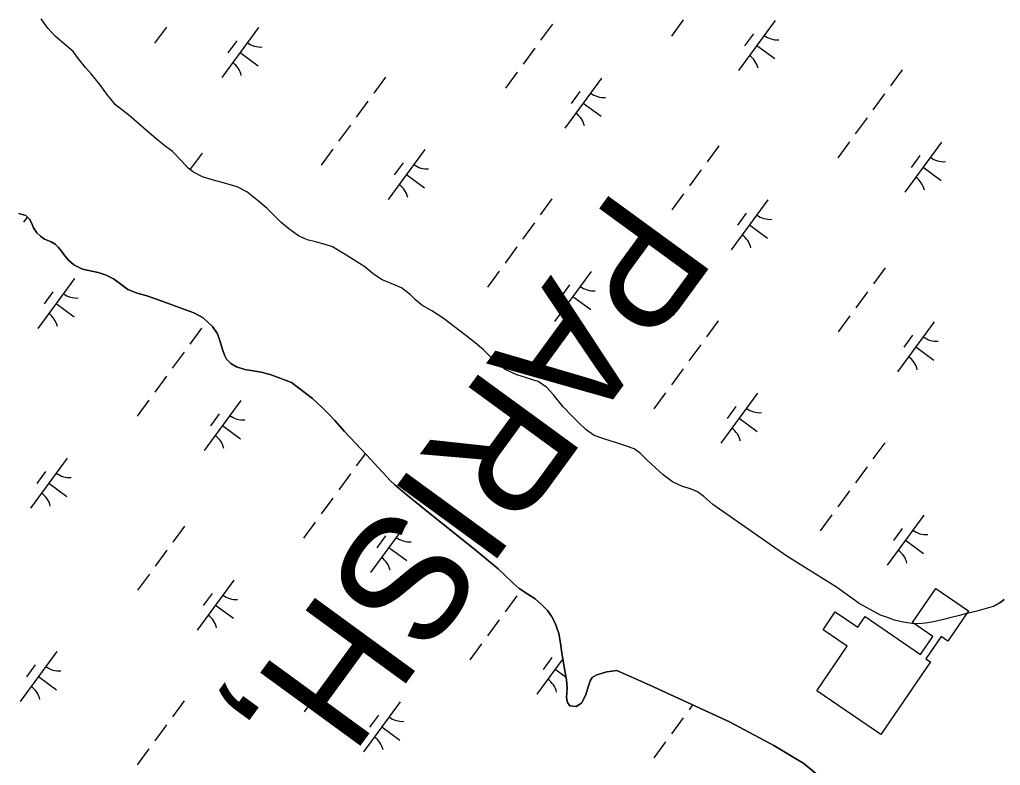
# Model space of a CAD drawing. Extents: x 3905714 to 3926767, y 183354 to 205755.
# Drawn here: x 3911991 to 3912781, y 191093 to 191695 of the extents above; entities that cross this region are included whole.
import ezdxf

# ---------------------------------------------------------------- set-up
doc = ezdxf.new("R2010")
doc.units = 0
for name, color, linetype in [('V-CHAN-DOCK', 7, 'Continuous'), ('V-TOPO-GNAM-IDEN', 7, 'Continuous'), ('V-TOPO-SHOR', 7, 'Continuous'), ('V-WETL-SWMP', 7, 'Continuous')]:
    doc.layers.add(name, color=color, linetype=linetype)

msp = doc.modelspace()

# ---------------------------------------------------------------- linework, layer by layer
at = {"layer": 'V-CHAN-DOCK'}
msp.add_lwpolyline([(3912755.68, 191217.99), (3912739.14, 191193.76), (3912733.73, 191197.45), (3912721.4, 191179.36), (3912725.09, 191176.84), (3912685.13, 191118.26), (3912633.36, 191153.57), (3912657.93, 191189.58), (3912638.43, 191202.89), (3912648.22, 191217.25), (3912666.42, 191204.83), (3912672.29, 191213.43), (3912717.12, 191182.85), (3912727.02, 191197.36), (3912710.46, 191208.65), (3912729.28, 191236.23), (3912755.68, 191217.99)], dxfattribs=at)
at = {"layer": 'V-TOPO-SHOR'}
for points in [[(3912775.7, 191221.52), (3912762.37, 191217.8), (3912754.46, 191215.94), (3912748.39, 191214.22), (3912740.74, 191212.36), (3912734.41, 191210.76), (3912727.41, 191209.17), (3912720.95, 191208.1), (3912715.67, 191207.57), (3912709.87, 191207.82), (3912703.13, 191209), (3912696.14, 191210.7), (3912690.33, 191212.67), (3912684.65, 191214.64), (3912667.61, 191224.12), (3912649.38, 191237.29), (3912609.09, 191262.17), (3912549.64, 191303.91), (3912542.37, 191310.23), (3912537.21, 191314.05), (3912531.54, 191316.42), (3912525.2, 191318.38), (3912516.88, 191322.07), (3912509.61, 191327.86), (3912503.27, 191333.39), (3912496.27, 191339.98), (3912491.11, 191345.12), (3912485.96, 191348.68), (3912479.09, 191351.3), (3912472.62, 191353.4), (3912461.66, 191356.82), (3912453.74, 191359.58), (3912447.27, 191364.19), (3912441.19, 191370.12), (3912435.9, 191375.39), (3912428.89, 191382.63), (3912420.96, 191392.26), (3912415.8, 191398.19), (3912408.67, 191403.06), (3912403.39, 191404.76), (3912398.5, 191406.21), (3912391.37, 191408.57), (3912382, 191412.78), (3912375.26, 191418.18), (3912370.5, 191422.79), (3912364.69, 191428.72), (3912357.95, 191434.25), (3912350.41, 191440.18), (3912332.05, 191454.27), (3912322.8, 191459.93), (3912314.74, 191464.67), (3912309.72, 191468.89), (3912305.62, 191472.97), (3912298.49, 191478.63), (3912290.04, 191482.05), (3912282.38, 191485.21), (3912275.51, 191489.81), (3912268.9, 191495.48), (3912253.05, 191505.48), (3912242.75, 191511.67), (3912236.81, 191513.51), (3912229.02, 191515.61), (3912222.42, 191517.45), (3912215.28, 191520.6), (3912207.62, 191526.13), (3912201.54, 191531.4), (3912194.14, 191538.65), (3912190.04, 191542.47), (3912183.17, 191548.52), (3912173.66, 191555.9), (3912165.87, 191559.98), (3912153.98, 191563.52), (3912145.67, 191565.76), (3912138.01, 191568.25), (3912130.61, 191571.8), (3912126.52, 191575.23), (3912120.96, 191581.16), (3912113.69, 191588.54), (3912106.43, 191594.07), (3912098.63, 191600.52), (3912078.68, 191617.78), (3912067.84, 191626.21), (3912060.97, 191634.91), (3912055.28, 191642.55), (3912048.27, 191651.12), (3912043.65, 191656.26), (3912038.09, 191663.24), (3912033.73, 191669.31), (3912028.31, 191673.79), (3912024.74, 191676.68), (3912019.32, 191681.69), (3912013.37, 191688.15), (3912007.95, 191695.53)], [(3912641.97, 191079.18), (3912622.95, 191094.98), (3912598.77, 191109.46), (3912562.85, 191128.54), (3912498.79, 191158.13), (3912472.12, 191170.1), (3912464.07, 191168.9), (3912458.79, 191167.31), (3912455.89, 191166.38), (3912452.33, 191164.39), (3912450.62, 191161.62), (3912449.04, 191156.87), (3912447.08, 191150.27), (3912443.52, 191143.66), (3912439.44, 191140.88), (3912434.29, 191141.53), (3912432.31, 191144.17), (3912431.64, 191148.13), (3912432.02, 191155.78), (3912431.62, 191162.38), (3912429.75, 191172.94), (3912427.75, 191184.02), (3912426.69, 191192.07), (3912425.22, 191199.72), (3912422.31, 191208.03), (3912419.4, 191213.83), (3912416.09, 191218.45), (3912411.33, 191223.19), (3912406.18, 191227.67), (3912400.23, 191231.49), (3912393.49, 191236.09), (3912388.47, 191240.31), (3912381.86, 191246.76), (3912376.31, 191251.9), (3912359.27, 191266.13), (3912317.38, 191299.84), (3912302.98, 191311.3), (3912295.05, 191318.02), (3912292.8, 191319.86), (3912289.63, 191323.03), (3912286.46, 191326.45), (3912282.89, 191330.28), (3912270.33, 191343.98), (3912252.62, 191362.83), (3912244.68, 191371.65), (3912239.66, 191376.92), (3912234.38, 191382.2), (3912226.71, 191389.31), (3912209.8, 191402.35), (3912192.63, 191408.65), (3912185.37, 191410.49), (3912178.9, 191411.54), (3912172.17, 191412.71), (3912165.44, 191414.95), (3912160.81, 191417.71), (3912157.24, 191421), (3912155.79, 191424.43), (3912154.2, 191428.78), (3912152.07, 191436.17), (3912150.22, 191441.58), (3912145.98, 191447.38), (3912138.45, 191454.49), (3912130.92, 191458.31), (3912122.21, 191461.6), (3912109.67, 191466.33), (3912100.16, 191469.74), (3912093.16, 191472.11), (3912085.24, 191474.34), (3912077.84, 191477.23), (3912071.1, 191482.36), (3912066.22, 191485.79), (3912060.27, 191488.82), (3912053.8, 191491.05), (3912048.66, 191492.1), (3912041.26, 191493.67), (3912034.13, 191497.22), (3912030.03, 191501.04), (3912026.99, 191504.34), (3912024.21, 191508.16), (3912021.57, 191511.45), (3912019.19, 191513.82), (3912016.02, 191515.67), (3912010.61, 191517.9), (3912007.31, 191520.27), (3912004.53, 191523.04), (3912001.62, 191526.99), (3912000.56, 191529.63), (3911998.71, 191533.59), (3911995.4, 191537.01), (3911989.99, 191538.59)], [(3912775.7, 191221.52), (3912780.84, 191224.56), (3912784.53, 191227.34)]]:
    msp.add_lwpolyline(points, dxfattribs=at)
at = {"layer": 'V-WETL-SWMP'}
for p, q in [((3912013.37, 191688.15), (3912007.95, 191695.53)), ((3912420.12, 191691.33), (3912410.67, 191678.42)), ((3912525.54, 191694.62), (3912516.08, 191681.71)), ((3912599.72, 191694.29), (3912570.17, 191653.96)), ((3912019.32, 191681.69), (3912013.37, 191688.15)), ((3912024.74, 191676.68), (3912019.32, 191681.69)), ((3912108.86, 191688.79), (3912099.41, 191675.89)), ((3912183.05, 191688.46), (3912153.5, 191648.13)), ((3912582.27, 191683.52), (3912575.17, 191673.84)), ((3912028.31, 191673.78), (3912024.74, 191676.68)), ((3912033.73, 191669.31), (3912028.31, 191673.78)), ((3912165.59, 191677.7), (3912158.5, 191668.02)), ((3912584.94, 191674.12), (3912599.46, 191663.49)), ((3912038.09, 191663.24), (3912033.73, 191669.31)), ((3912168.27, 191668.3), (3912182.79, 191657.66)), ((3912405.94, 191671.97), (3912396.48, 191659.06)), ((3912043.64, 191656.26), (3912038.09, 191663.24)), ((3912048.27, 191651.12), (3912043.64, 191656.26)), ((3912055.28, 191642.55), (3912048.27, 191651.12)), ((3912391.76, 191652.61), (3912382.3, 191639.7)), ((3912702.27, 191654.39), (3912692.81, 191641.49)), ((3912060.97, 191634.9), (3912055.28, 191642.55)), ((3912285.59, 191648.57), (3912276.14, 191635.66)), ((3912459.76, 191647.77), (3912430.21, 191607.44)), ((3912067.84, 191626.21), (3912060.97, 191634.9)), ((3912442.31, 191637.01), (3912435.22, 191627.33)), ((3912688.08, 191635.03), (3912678.63, 191622.13)), ((3912078.68, 191617.78), (3912067.84, 191626.21)), ((3912271.41, 191629.21), (3912261.95, 191616.3)), ((3912444.99, 191627.61), (3912459.51, 191616.97)), ((3912098.63, 191600.52), (3912078.68, 191617.78)), ((3912673.9, 191615.67), (3912664.44, 191602.77)), ((3912257.23, 191609.85), (3912247.77, 191596.94)), ((3912106.43, 191594.07), (3912098.63, 191600.52)), ((3912659.71, 191596.31), (3912650.26, 191583.41)), ((3912733.9, 191595.98), (3912704.35, 191555.65)), ((3912113.69, 191588.54), (3912106.43, 191594.07)), ((3912120.96, 191581.16), (3912113.69, 191588.54)), ((3912137.63, 191587.2), (3912128.17, 191574.29)), ((3912243.04, 191590.49), (3912233.59, 191577.58)), ((3912317.23, 191590.16), (3912287.67, 191549.83)), ((3912554.3, 191593.02), (3912544.85, 191580.11)), ((3912126.52, 191575.23), (3912120.96, 191581.16)), ((3912299.77, 191579.39), (3912292.68, 191569.71)), ((3912716.45, 191585.22), (3912709.35, 191575.54)), ((3912130.61, 191571.8), (3912126.52, 191575.23)), ((3912138.01, 191568.25), (3912130.61, 191571.8)), ((3912540.12, 191573.66), (3912530.66, 191560.75)), ((3912719.12, 191575.82), (3912733.64, 191565.18)), ((3912145.67, 191565.76), (3912138.01, 191568.25)), ((3912153.98, 191563.52), (3912145.67, 191565.76)), ((3912165.87, 191559.98), (3912153.98, 191563.52)), ((3912302.45, 191569.99), (3912316.97, 191559.35)), ((3912173.66, 191555.9), (3912165.87, 191559.98)), ((3912183.17, 191548.53), (3912173.66, 191555.9)), ((3912190.04, 191542.47), (3912183.17, 191548.53)), ((3912419.77, 191550.26), (3912410.32, 191537.35)), ((3912525.93, 191554.3), (3912516.48, 191541.39)), ((3912593.94, 191549.47), (3912564.39, 191509.14)), ((3912194.14, 191538.65), (3912190.04, 191542.47)), ((3911989.99, 191538.59), (3911995.4, 191537.01)), ((3911996.69, 191535.68), (3911993.64, 191531.53)), ((3911995.4, 191537.01), (3911998.71, 191533.59)), ((3911998.71, 191533.59), (3912000.56, 191529.63)), ((3912201.54, 191531.4), (3912194.14, 191538.65)), ((3912207.62, 191526.13), (3912201.54, 191531.4)), ((3912576.49, 191538.7), (3912569.4, 191529.02)), ((3912000.56, 191529.63), (3912001.62, 191526.99)), ((3912001.62, 191526.99), (3912004.53, 191523.04)), ((3912215.28, 191520.6), (3912207.62, 191526.13)), ((3912405.59, 191530.9), (3912396.13, 191517.99)), ((3912579.17, 191529.3), (3912593.69, 191518.66)), ((3912004.53, 191523.04), (3912007.31, 191520.27)), ((3912007.31, 191520.27), (3912010.61, 191517.9)), ((3912010.61, 191517.9), (3912016.02, 191515.67)), ((3912016.02, 191515.67), (3912019.19, 191513.82)), ((3912222.42, 191517.44), (3912215.28, 191520.6)), ((3912229.02, 191515.61), (3912222.42, 191517.44)), ((3912236.81, 191513.51), (3912229.02, 191515.61)), ((3912019.19, 191513.82), (3912021.57, 191511.45)), ((3912021.57, 191511.45), (3912024.22, 191508.16)), ((3912024.22, 191508.16), (3912026.99, 191504.33)), ((3912242.75, 191511.67), (3912236.81, 191513.51)), ((3912253.05, 191505.48), (3912242.75, 191511.67)), ((3912391.4, 191511.54), (3912381.95, 191498.63)), ((3912026.99, 191504.33), (3912030.03, 191501.04)), ((3912030.03, 191501.04), (3912034.13, 191497.22)), ((3912268.9, 191495.48), (3912253.05, 191505.48)), ((3912034.13, 191497.22), (3912041.26, 191493.67)), ((3912041.26, 191493.67), (3912048.66, 191492.1)), ((3912048.66, 191492.1), (3912053.8, 191491.05)), ((3912275.51, 191489.81), (3912268.9, 191495.48)), ((3912377.22, 191492.18), (3912367.76, 191479.27)), ((3912451.4, 191491.85), (3912421.85, 191451.52)), ((3912688.48, 191494.71), (3912679.03, 191481.81)), ((3912034.73, 191486.03), (3912005.18, 191445.69)), ((3912053.8, 191491.05), (3912060.27, 191488.82)), ((3912060.27, 191488.82), (3912066.22, 191485.79)), ((3912066.22, 191485.79), (3912071.1, 191482.36)), ((3912282.38, 191485.21), (3912275.51, 191489.81)), ((3912290.04, 191482.05), (3912282.38, 191485.21)), ((3912071.1, 191482.36), (3912077.84, 191477.23)), ((3912077.84, 191477.23), (3912085.24, 191474.34)), ((3912298.49, 191478.63), (3912290.04, 191482.05)), ((3912305.62, 191472.97), (3912298.49, 191478.63)), ((3912433.95, 191481.09), (3912426.86, 191471.41)), ((3912017.28, 191475.26), (3912010.19, 191465.58)), ((3912085.24, 191474.34), (3912093.16, 191472.11)), ((3912093.16, 191472.11), (3912100.16, 191469.74)), ((3912100.16, 191469.74), (3912109.67, 191466.33)), ((3912309.72, 191468.89), (3912305.62, 191472.97)), ((3912314.74, 191464.67), (3912309.72, 191468.89)), ((3912436.63, 191471.69), (3912451.15, 191461.05)), ((3912674.3, 191475.35), (3912664.84, 191462.45)), ((3912019.96, 191465.86), (3912034.48, 191455.22)), ((3912109.67, 191466.33), (3912122.21, 191461.6)), ((3912122.21, 191461.6), (3912130.92, 191458.31)), ((3912322.8, 191459.93), (3912314.74, 191464.67)), ((3912332.05, 191454.27), (3912322.8, 191459.93)), ((3912130.92, 191458.31), (3912138.45, 191454.49)), ((3912138.45, 191454.49), (3912145.99, 191447.38)), ((3912350.41, 191440.18), (3912332.05, 191454.27)), ((3912660.11, 191455.99), (3912650.66, 191443.09)), ((3912137.28, 191446.13), (3912127.82, 191433.22)), ((3912145.99, 191447.38), (3912150.22, 191441.58)), ((3912553.95, 191451.96), (3912544.5, 191439.05)), ((3912728.12, 191451.16), (3912698.57, 191410.83)), ((3912150.22, 191441.58), (3912152.07, 191436.17)), ((3912152.07, 191436.17), (3912154.2, 191428.78)), ((3912357.95, 191434.25), (3912350.41, 191440.18)), ((3912710.67, 191440.4), (3912703.58, 191430.72)), ((3912154.2, 191428.78), (3912155.79, 191424.43)), ((3912364.69, 191428.72), (3912357.95, 191434.25)), ((3912370.5, 191422.79), (3912364.69, 191428.72)), ((3912539.77, 191432.6), (3912530.31, 191419.69)), ((3912713.35, 191431), (3912727.87, 191420.36)), ((3912123.1, 191426.77), (3912113.64, 191413.86)), ((3912155.79, 191424.43), (3912157.24, 191421)), ((3912157.24, 191421), (3912160.81, 191417.71)), ((3912375.26, 191418.18), (3912370.5, 191422.79)), ((3912160.81, 191417.71), (3912165.44, 191414.95)), ((3912165.44, 191414.95), (3912172.17, 191412.71)), ((3912172.17, 191412.71), (3912178.9, 191411.54)), ((3912382, 191412.78), (3912375.26, 191418.18)), ((3912391.37, 191408.57), (3912382, 191412.78)), ((3912525.58, 191413.24), (3912516.13, 191400.33)), ((3912108.91, 191407.41), (3912099.46, 191394.5)), ((3912178.9, 191411.54), (3912185.37, 191410.49)), ((3912185.37, 191410.49), (3912192.63, 191408.65)), ((3912192.63, 191408.65), (3912209.8, 191402.35)), ((3912398.5, 191406.21), (3912391.37, 191408.57)), ((3912403.39, 191404.76), (3912398.5, 191406.21)), ((3912408.67, 191403.06), (3912403.39, 191404.76)), ((3912209.8, 191402.35), (3912226.71, 191389.31)), ((3912415.8, 191398.18), (3912408.67, 191403.06)), ((3912420.96, 191392.25), (3912415.8, 191398.18)), ((3912226.71, 191389.31), (3912234.38, 191382.19)), ((3912428.89, 191382.63), (3912420.96, 191392.25)), ((3912511.4, 191393.88), (3912501.94, 191380.97)), ((3912585.58, 191393.55), (3912556.03, 191353.21)), ((3912094.73, 191388.05), (3912085.27, 191375.14)), ((3912168.91, 191387.72), (3912139.36, 191347.39)), ((3912234.38, 191382.19), (3912239.66, 191376.92)), ((3912435.9, 191375.39), (3912428.89, 191382.63)), ((3912568.13, 191382.78), (3912561.04, 191373.1)), ((3912151.46, 191376.96), (3912144.37, 191367.28)), ((3912239.66, 191376.92), (3912244.69, 191371.65)), ((3912441.19, 191370.11), (3912435.9, 191375.39)), ((3912570.81, 191373.38), (3912585.33, 191362.74)), ((3912154.14, 191367.56), (3912168.66, 191356.92)), ((3912244.69, 191371.65), (3912252.62, 191362.82)), ((3912447.27, 191364.19), (3912441.19, 191370.11)), ((3912252.62, 191362.82), (3912270.33, 191343.98)), ((3912453.74, 191359.58), (3912447.27, 191364.19)), ((3912461.66, 191356.82), (3912453.74, 191359.58)), ((3912472.62, 191353.4), (3912461.66, 191356.82)), ((3912479.09, 191351.3), (3912472.62, 191353.4)), ((3912485.96, 191348.68), (3912479.09, 191351.3)), ((3912688.13, 191353.65), (3912678.68, 191340.74)), ((3912269.38, 191344.99), (3912262, 191334.92)), ((3912270.33, 191343.98), (3912282.89, 191330.27)), ((3912491.11, 191345.12), (3912485.96, 191348.68)), ((3912496.26, 191339.98), (3912491.11, 191345.12)), ((3912028.96, 191341.21), (3911999.41, 191300.87)), ((3912503.27, 191333.39), (3912496.26, 191339.98)), ((3912509.61, 191327.86), (3912503.27, 191333.39)), ((3912673.95, 191334.29), (3912664.49, 191321.38)), ((3912011.5, 191330.44), (3912004.41, 191320.76)), ((3912257.27, 191328.46), (3912247.82, 191315.56)), ((3912282.89, 191330.27), (3912286.46, 191326.45)), ((3912286.46, 191326.45), (3912289.63, 191323.03)), ((3912516.88, 191322.07), (3912509.61, 191327.86)), ((3912014.18, 191321.04), (3912028.7, 191310.4)), ((3912289.63, 191323.03), (3912292.8, 191319.86)), ((3912292.8, 191319.86), (3912295.05, 191318.02)), ((3912295.05, 191318.02), (3912302.98, 191311.3)), ((3912525.2, 191318.38), (3912516.88, 191322.07)), ((3912531.54, 191316.42), (3912525.2, 191318.38)), ((3912302.98, 191311.3), (3912317.38, 191299.84)), ((3912537.21, 191314.05), (3912531.54, 191316.42)), ((3912542.37, 191310.23), (3912537.21, 191314.05)), ((3912549.64, 191303.91), (3912542.37, 191310.23)), ((3912659.76, 191314.93), (3912650.31, 191302.02)), ((3912243.09, 191309.1), (3912233.63, 191296.2)), ((3912609.09, 191262.17), (3912549.64, 191303.91)), ((3912317.38, 191299.84), (3912359.27, 191266.13)), ((3912645.58, 191295.57), (3912636.12, 191282.66)), ((3912719.76, 191295.24), (3912690.21, 191254.91)), ((3912123.49, 191286.45), (3912114.04, 191273.55)), ((3912228.91, 191289.74), (3912219.45, 191276.84)), ((3912303.09, 191289.42), (3912273.54, 191249.08)), ((3912285.64, 191278.65), (3912278.55, 191268.97)), ((3912702.31, 191284.47), (3912695.22, 191274.79)), ((3912704.99, 191275.07), (3912719.51, 191264.44)), ((3912109.31, 191267.09), (3912099.85, 191254.19)), ((3912288.31, 191269.25), (3912302.83, 191258.61)), ((3912359.27, 191266.13), (3912376.31, 191251.9)), ((3912649.38, 191237.29), (3912609.09, 191262.17)), ((3912095.13, 191247.73), (3912085.67, 191234.83)), ((3912376.31, 191251.9), (3912381.86, 191246.76)), ((3912381.86, 191246.76), (3912388.47, 191240.31)), ((3912163.14, 191242.9), (3912133.59, 191202.57)), ((3912388.47, 191240.31), (3912393.49, 191236.09)), ((3912145.68, 191232.13), (3912138.59, 191222.45)), ((3912393.49, 191236.09), (3912400.23, 191231.48)), ((3912400.23, 191231.48), (3912406.18, 191227.67)), ((3912667.61, 191224.12), (3912649.38, 191237.29)), ((3912148.36, 191222.73), (3912162.88, 191212.1)), ((3912391.45, 191230.16), (3912382, 191217.25)), ((3912406.18, 191227.67), (3912411.33, 191223.19)), ((3912411.33, 191223.19), (3912416.09, 191218.44)), ((3912684.65, 191214.64), (3912667.61, 191224.12)), ((3912780.84, 191224.56), (3912775.7, 191221.52)), ((3912784.53, 191227.34), (3912780.84, 191224.56)), ((3912416.09, 191218.44), (3912419.4, 191213.83)), ((3912754.46, 191215.94), (3912748.39, 191214.22)), ((3912762.37, 191217.8), (3912754.46, 191215.94)), ((3912775.7, 191221.52), (3912762.37, 191217.8)), ((3912377.27, 191210.8), (3912367.81, 191197.89)), ((3912419.4, 191213.83), (3912422.31, 191208.03)), ((3912422.31, 191208.03), (3912425.22, 191199.72)), ((3912690.33, 191212.67), (3912684.65, 191214.64)), ((3912696.14, 191210.7), (3912690.33, 191212.67)), ((3912703.13, 191209), (3912696.14, 191210.7)), ((3912709.87, 191207.82), (3912703.13, 191209)), ((3912715.67, 191207.57), (3912709.87, 191207.82)), ((3912720.95, 191208.1), (3912715.67, 191207.57)), ((3912727.41, 191209.17), (3912720.95, 191208.1)), ((3912734.41, 191210.76), (3912727.41, 191209.17)), ((3912740.74, 191212.36), (3912734.41, 191210.76)), ((3912748.39, 191214.22), (3912740.74, 191212.36)), ((3912425.22, 191199.72), (3912426.69, 191192.07)), ((3912363.09, 191191.44), (3912353.63, 191178.53)), ((3912426.69, 191192.07), (3912427.76, 191184.02)), ((3912020.6, 191185.29), (3911991.05, 191144.95)), ((3912257.67, 191188.15), (3912248.22, 191175.24)), ((3912427.76, 191184.02), (3912429.75, 191172.94)), ((3912428.61, 191179.29), (3912407.72, 191150.78)), ((3912419.82, 191180.34), (3912412.72, 191170.66)), ((3912003.14, 191174.52), (3911996.05, 191164.84)), ((3912243.49, 191168.79), (3912234.03, 191155.88)), ((3912422.49, 191170.94), (3912431.24, 191164.54)), ((3912429.75, 191172.94), (3912431.62, 191162.38)), ((3912455.89, 191166.38), (3912458.79, 191167.31)), ((3912458.79, 191167.31), (3912464.07, 191168.9)), ((3912464.07, 191168.9), (3912472.12, 191170.1)), ((3912472.12, 191170.1), (3912498.79, 191158.13)), ((3912005.82, 191165.12), (3912020.34, 191154.48)), ((3912431.62, 191162.38), (3912432.02, 191155.78)), ((3912449.04, 191156.87), (3912450.62, 191161.62)), ((3912450.62, 191161.62), (3912452.33, 191164.39)), ((3912452.33, 191164.39), (3912455.89, 191166.38)), ((3912432.02, 191155.78), (3912431.64, 191148.13)), ((3912447.08, 191150.27), (3912449.04, 191156.87)), ((3912498.79, 191158.13), (3912562.85, 191128.54)), ((3912123.14, 191145.39), (3912113.69, 191132.48)), ((3912229.31, 191149.43), (3912219.85, 191136.52)), ((3912297.31, 191144.59), (3912267.76, 191104.26)), ((3912431.64, 191148.13), (3912432.31, 191144.17)), ((3912432.31, 191144.17), (3912434.29, 191141.53)), ((3912439.44, 191140.88), (3912443.52, 191143.66)), ((3912443.52, 191143.66), (3912447.08, 191150.27)), ((3912434.29, 191141.53), (3912439.44, 191140.88)), ((3912533.23, 191142.22), (3912530.36, 191138.31)), ((3912279.86, 191133.83), (3912272.77, 191124.15)), ((3912525.63, 191131.85), (3912516.18, 191118.95)), ((3912562.85, 191128.54), (3912598.77, 191109.46)), ((3912108.96, 191126.03), (3912099.5, 191113.12)), ((3912282.54, 191124.43), (3912297.06, 191113.79)), ((3912511.45, 191112.49), (3912501.99, 191099.59)), ((3912094.78, 191106.67), (3912085.32, 191093.76)), ((3912598.77, 191109.46), (3912622.95, 191094.98)), ((3912622.95, 191094.98), (3912641.97, 191079.18))]:
    msp.add_line(p, q, dxfattribs=at)
for centre, start, end in [((3912601.46, 191696.26), 232.99998, 274.54364), ((3912184.79, 191690.44), 232.99998, 274.54364), ((3912568.81, 191651.7), 12.99998, 54.54364), ((3912152.14, 191645.88), 12.99998, 54.54364), ((3912461.51, 191649.75), 232.99998, 274.54364), ((3912428.86, 191605.19), 12.99998, 54.54364), ((3912735.64, 191597.96), 232.99998, 274.54364), ((3912318.97, 191592.13), 232.99998, 274.54364), ((3912702.99, 191553.4), 12.99998, 54.54364), ((3912286.32, 191547.57), 12.99998, 54.54364), ((3912595.68, 191551.44), 232.99998, 274.54364), ((3912563.04, 191506.88), 12.99998, 54.54364), ((3912453.15, 191493.83), 232.99998, 274.54364), ((3912036.47, 191488), 232.99998, 274.54364), ((3912420.5, 191449.26), 12.99998, 54.54364), ((3912003.82, 191443.44), 12.99998, 54.54364), ((3912729.86, 191453.14), 232.99998, 274.54364), ((3912697.22, 191408.57), 12.99998, 54.54364), ((3912587.32, 191395.52), 232.99998, 274.54364), ((3912170.65, 191389.7), 232.99998, 274.54364), ((3912554.68, 191350.96), 12.99998, 54.54364), ((3912138, 191345.13), 12.99998, 54.54364), ((3912030.7, 191343.18), 232.99998, 274.54364), ((3911998.05, 191298.62), 12.99998, 54.54364), ((3912721.5, 191297.22), 232.99998, 274.54364), ((3912304.83, 191291.39), 232.99998, 274.54364), ((3912688.86, 191252.65), 12.99998, 54.54364), ((3912272.18, 191246.83), 12.99998, 54.54364), ((3912164.88, 191244.88), 232.99998, 274.54364), ((3912132.23, 191200.31), 12.99998, 54.54364), ((3912439.01, 191193.08), 232.99998, 234.18466), ((3912022.34, 191187.26), 232.99998, 274.54364), ((3912406.36, 191148.52), 12.99998, 54.54364), ((3911989.69, 191142.7), 12.99998, 54.54364), ((3912299.06, 191146.57), 232.99998, 274.54364), ((3912266.41, 191102.01), 12.99998, 54.54364)]:
    msp.add_arc(centre, 17.62, start, end, dxfattribs=at)

# ---------------------------------------------------------------- texts
at = {"layer": 'V-TOPO-GNAM-IDEN'}
msp.add_text('PARISH,', height=100, rotation=233.87322, dxfattribs=at).set_placement((3912471.66, 191561.55))

doc.saveas('drawing.dxf')
